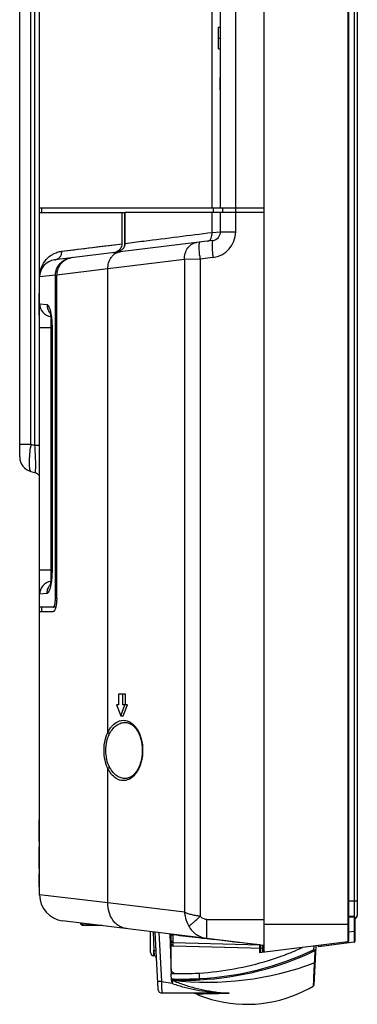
# Model space of a CAD drawing. Header units: millimetres. Extents: x -6054 to 364, y -1866 to 3094.
# Tile 352 of 360: x -2492 to -2414, y -33 to 194. Entities that reach past the tile are written whole.
import ezdxf

# ---------------------------------------------------------------- set-up
doc = ezdxf.new("R2010")
doc.units = ezdxf.units.MM
doc.header["$LTSCALE"] = 65.395
doc.layers.get('0').update_dxf_attribs({"linetype": 'CONTINUOUS'})

msp = doc.modelspace()

# ---------------------------------------------------------------- linework, layer by layer
at = {"linetype": 'Continuous'}
for p, q in [((-2435.85, 946.48), (-2435.85, -20.96)), ((-2416.43, 944.1), (-2416.43, -18.57)), ((-2416.25, 943.9), (-2416.25, -18.38)), ((-2414.95, 942.13), (-2414.95, -12.74)), ((-2414.25, 941.43), (-2414.25, -12.48)), ((-2445.85, 150.87), (-2445.85, 718.65)), ((-2447.8, 150.87), (-2447.8, 462.15)), ((-2442.34, 150.87), (-2442.34, 443.15)), ((-2492.25, 93.44), (-2492.25, 251.04)), ((-2489.66, 96.34), (-2489.66, 250.81)), ((-2488.73, 96.09), (-2488.73, 250.73)), ((-2487.65, 58.7), (-2487.65, 238.9)), ((-2446.35, 192.65), (-2445.85, 192.65)), ((-2446.35, 187.65), (-2446.35, 192.65)), ((-2446.35, 190.15), (-2445.85, 190.15)), ((-2446.35, 187.65), (-2445.85, 187.65)), ((-2435.85, 150.87), (-2487.65, 150.87)), ((-2487.15, 149.87), (-2487.15, 150.87)), ((-2447.5, 149.87), (-2447.5, 150.87)), ((-2445.35, 149.87), (-2445.35, 150.87)), ((-2442.28, 149.87), (-2442.28, 150.87)), ((-2487.65, 149.87), (-2467.96, 149.87)), ((-2487.65, 134.98), (-2487.65, 149.87)), ((-2468.55, 142.67), (-2468.55, 149.87)), ((-2467.96, 142.69), (-2467.96, 149.87)), ((-2435.85, 149.87), (-2467.91, 149.87)), ((-2467.91, 142.75), (-2467.91, 149.87)), ((-2447.8, 145.27), (-2447.8, 149.87)), ((-2445.85, 145.42), (-2445.85, 149.87)), ((-2442.34, 145.42), (-2442.34, 149.87)), ((-2447.61, 143.43), (-2484.14, 138.95)), ((-2447.8, 145.27), (-2445.85, 145.42)), ((-2445.85, 145.42), (-2442.34, 145.42)), ((-2482.48, 140.93), (-2468.55, 142.67)), ((-2467.96, 142.69), (-2467.91, 142.69)), ((-2467.96, 142.69), (-2467.91, 142.69)), ((-2454.18, 139.01), (-2471.87, 136.84)), ((-2450.58, 139.1), (-2454.18, 139.01)), ((-2454.18, 139.01), (-2454.18, -11.72)), ((-2447.61, 139.46), (-2450.58, 139.1)), ((-2450.58, 139.1), (-2450.58, -12.65)), ((-2471.87, 136.84), (-2483.7, 135.44)), ((-2471.87, 29.82), (-2471.87, 136.84)), ((-2483.99, 135.41), (-2487.65, 134.98)), ((-2483.99, 60.7), (-2483.99, 135.41)), ((-2483.7, 60.7), (-2483.7, 135.44)), ((-2487.75, 131.15), (-2487.65, 131.15)), ((-2487.75, 126.15), (-2487.75, 131.15)), ((-2487.75, 128.65), (-2487.65, 128.65)), ((-2487.65, 128.8), (-2485.93, 128.59)), ((-2487.65, 128.8), (-2487.64, 128.8)), ((-2487.64, 128.8), (-2487.55, 128.79)), ((-2487.75, 126.15), (-2487.65, 126.15)), ((-2485.01, 64.91), (-2485.01, 125.59)), ((-2484.77, 123.25), (-2487.65, 123.25)), ((-2484.86, 123.3), (-2484.86, 67.25)), ((-2484.77, 123.25), (-2484.77, 67.25)), ((-2492.25, 96.34), (-2489.66, 96.34)), ((-2489.66, 96.34), (-2488.73, 96.09)), ((-2487.65, 96.09), (-2488.73, 96.09)), ((-2489.66, 90.06), (-2488.73, 89.81)), ((-2484.77, 67.25), (-2487.65, 67.25)), ((-2485.93, 61.9), (-2487.65, 61.7)), ((-2483.7, 60.7), (-2483.99, 60.7)), ((-2484.01, 58.7), (-2487.65, 58.7)), ((-2487.65, 57.7), (-2487.65, 58.7)), ((-2487.65, 57.7), (-2484.52, 57.7)), ((-2487.65, -7.72), (-2487.65, 57.7)), ((-2487.15, 57.7), (-2487.15, 58.7)), ((-2467.84, 38.65), (-2469.4, 38.65)), ((-2469.4, 38.65), (-2469.4, 36.15)), ((-2468.44, 36.15), (-2468.44, 38.65)), ((-2467.84, 36.15), (-2467.84, 38.65)), ((-2469.4, 36.15), (-2469.88, 36.15)), ((-2469.88, 36.15), (-2468.92, 33.65)), ((-2468.92, 33.65), (-2467.96, 36.15)), ((-2467.36, 36.15), (-2468.44, 36.15)), ((-2468.32, 33.65), (-2467.36, 36.15)), ((-2468.92, 33.65), (-2468.32, 33.65)), ((-2471.87, -9.55), (-2471.87, 21.47)), ((-2487.75, 9.65), (-2487.65, 9.65)), ((-2487.75, 4.65), (-2487.75, 9.65)), ((-2487.75, 7.15), (-2487.65, 7.15)), ((-2487.75, 4.65), (-2487.65, 4.65)), ((-2487.75, 3.4), (-2487.65, 3.4)), ((-2487.75, -1.6), (-2487.75, 3.4)), ((-2487.75, 3.29), (-2487.65, 3.29)), ((-2487.75, 2.97), (-2487.65, 2.97)), ((-2487.75, 2.55), (-2487.65, 2.55)), ((-2487.75, 2.23), (-2487.65, 2.23)), ((-2487.75, 1.8), (-2487.65, 1.8)), ((-2487.75, 1.48), (-2487.65, 1.48)), ((-2487.75, 1.06), (-2487.65, 1.06)), ((-2487.75, 0.74), (-2487.65, 0.74)), ((-2487.75, 0.63), (-2487.65, 0.63)), ((-2487.75, -1.6), (-2487.65, -1.6)), ((-2487.75, -2.85), (-2487.65, -2.85)), ((-2487.75, -5.85), (-2487.75, -2.85)), ((-2487.75, -4.35), (-2487.65, -4.35)), ((-2487.75, -5.85), (-2487.65, -5.85)), ((-2471.87, -9.55), (-2487.65, -7.72)), ((-2454.18, -11.72), (-2471.87, -9.55)), ((-2414.25, -9.18), (-2416.25, -9.18)), ((-2449.02, -13.39), (-2435.85, -13.39)), ((-2449.02, -14.75), (-2449.02, -13.39)), ((-2415.13, -12.73), (-2416.25, -12.71)), ((-2415.16, -12.88), (-2416.25, -12.86)), ((-2415, -12.73), (-2415.13, -12.73)), ((-2414.85, -12.88), (-2414.99, -12.88)), ((-2414.99, -12.88), (-2414.99, -16.19)), ((-2414.85, -12.88), (-2414.85, -18.51)), ((-2435.85, -19.39), (-2482.38, -13.68)), ((-2478.15, -14.26), (-2478.15, -14.2)), ((-2477.65, -14.77), (-2477.65, -14.26)), ((-2474.2, -14.68), (-2477.65, -14.65)), ((-2473.19, -14.81), (-2477.65, -14.77)), ((-2449.02, -17.78), (-2449.02, -14.75)), ((-2416.25, -14.55), (-2435.85, -14.55)), ((-2414.99, -16.19), (-2416.25, -16.35)), ((-2414.85, -16.19), (-2414.99, -16.19)), ((-2416.43, -18.57), (-2436.85, -21.08)), ((-2436.85, -19.27), (-2436.85, -21.08)), ((-2436.6, -19.3), (-2436.6, -21.05)), ((-2436.1, -20.99), (-2436.1, -19.36)), ((-2414.98, -18.66), (-2423.25, -19.67)), ((-2414.98, -18.66), (-2423.25, -19.67)), ((-2423.25, -19.67), (-2423.25, -19.41)), ((-2422.61, -19.59), (-2422.61, -19.33)), ((-2416.71, -18.87), (-2416.71, -18.61)), ((-2416.25, -18.81), (-2416.25, -18.39)), ((-2416.25, -18.81), (-2416.25, -18.81))]:
    msp.add_line(p, q, dxfattribs=at)
at = {"color": 7, "linetype": 'Continuous'}
for p, q in [((-2449.02, -17.78), (-2449.02, -14.75)), ((-2462, -21), (-2462, -16.18)), ((-2461.39, -16.26), (-2461.25, -20.49)), ((-2461.39, -16.26), (-2461.25, -20.49)), ((-2460.99, -16.31), (-2460.3, -29.46)), ((-2460.07, -16.42), (-2459.48, -27.69)), ((-2457.57, -16.73), (-2457.25, -25.85)), ((-2457.25, -25.14), (-2457.25, -16.77)), ((-2456.76, -19.52), (-2456.76, -16.96)), ((-2436.69, -19.29), (-2456.76, -18.77)), ((-2435.85, -20.06), (-2456.76, -19.52)), ((-2436.69, -19.33), (-2437.07, -19.28)), ((-2436.66, -19.33), (-2436.69, -19.33)), ((-2436.66, -19.33), (-2436.69, -19.33)), ((-2435.85, -19.42), (-2436.66, -19.33)), ((-2424.3, -19.54), (-2424.35, -20.41)), ((-2424.35, -20.41), (-2424.23, -20.66)), ((-2423.81, -19.48), (-2424.28, -28.53)), ((-2423.25, -19.67), (-2423.25, -19.41)), ((-2422.61, -19.59), (-2422.61, -19.33)), ((-2461.25, -20.49), (-2461.18, -21.75)), ((-2461.25, -20.49), (-2461.18, -21.75)), ((-2461.25, -21.75), (-2461.25, -20.49)), ((-2461.18, -21.75), (-2461.25, -21.75)), ((-2457.16, -27.51), (-2457.25, -25.85)), ((-2456.56, -25.87), (-2457.03, -25.56)), ((-2451.71, -25.81), (-2451.66, -25.81)), ((-2450.68, -27.04), (-2450.74, -25.76)), ((-2450.68, -27.04), (-2450.66, -27.32)), ((-2459.48, -27.69), (-2456.94, -28.09)), ((-2456.92, -27.39), (-2456.91, -27.38)), ((-2445.91, -30.41), (-2459.3, -30.41)), ((-2445.91, -30.44), (-2445.88, -30.44))]:
    msp.add_line(p, q, dxfattribs=at)
at = {"linetype": 'Continuous'}
for points in [[(-2481.82, 141.01), (-2481.14, 141.1), (-2480.42, 141.19), (-2479.67, 141.28), (-2478.89, 141.38), (-2478.07, 141.48), (-2477.22, 141.59), (-2476.34, 141.7), (-2475.44, 141.81), (-2474.51, 141.92)], [(-2474.51, 141.92), (-2472.59, 142.16), (-2471.6, 142.29), (-2468.55, 142.67)], [(-2485.29, 126.86), (-2485.3, 126.86), (-2485.3, 126.86), (-2485.3, 126.86), (-2485.29, 126.85), (-2485.29, 126.84), (-2485.28, 126.82), (-2485.27, 126.8), (-2485.26, 126.77), (-2485.25, 126.74), (-2485.24, 126.7), (-2485.23, 126.66), (-2485.22, 126.61), (-2485.2, 126.56), (-2485.19, 126.5), (-2485.17, 126.43), (-2485.15, 126.36), (-2485.14, 126.28), (-2485.12, 126.2), (-2485.1, 126.11), (-2485.08, 126.01), (-2485.06, 125.91), (-2485.05, 125.8), (-2485.03, 125.69), (-2485.01, 125.57), (-2485, 125.45), (-2484.98, 125.33), (-2484.96, 125.2), (-2484.95, 125.06), (-2484.94, 124.93), (-2484.92, 124.79), (-2484.91, 124.65), (-2484.9, 124.5), (-2484.89, 124.36), (-2484.88, 124.21), (-2484.88, 124.06), (-2484.87, 123.91), (-2484.87, 123.76), (-2484.86, 123.61), (-2484.86, 123.45), (-2484.86, 123.3)], [(-2484.86, 67.25), (-2484.86, 67.2), (-2484.86, 67.05), (-2484.86, 66.9), (-2484.87, 66.74), (-2484.87, 66.59), (-2484.88, 66.44), (-2484.88, 66.29), (-2484.89, 66.14), (-2484.9, 65.99), (-2484.91, 65.84), (-2484.92, 65.7), (-2484.94, 65.56), (-2484.95, 65.43), (-2484.97, 65.29), (-2484.98, 65.16), (-2485, 65.04), (-2485.01, 64.91), (-2485.03, 64.8), (-2485.05, 64.68), (-2485.07, 64.58), (-2485.08, 64.47), (-2485.1, 64.38), (-2485.12, 64.29), (-2485.14, 64.21), (-2485.15, 64.13), (-2485.17, 64.07), (-2485.19, 64), (-2485.2, 63.94), (-2485.21, 63.89), (-2485.23, 63.85), (-2485.24, 63.8), (-2485.25, 63.77), (-2485.26, 63.73), (-2485.27, 63.71), (-2485.28, 63.68), (-2485.28, 63.66), (-2485.29, 63.65), (-2485.29, 63.64), (-2485.3, 63.63)], [(-2467.76, 32.11), (-2467.59, 32.09), (-2467.44, 32.07), (-2467.29, 32.04), (-2467.15, 32), (-2467, 31.95), (-2466.86, 31.89), (-2466.72, 31.82), (-2466.58, 31.74), (-2466.45, 31.66), (-2466.31, 31.57), (-2466.18, 31.48), (-2466.06, 31.37), (-2465.93, 31.26), (-2465.81, 31.15), (-2465.7, 31.02), (-2465.58, 30.9), (-2465.47, 30.76), (-2465.37, 30.62), (-2465.26, 30.48), (-2465.16, 30.33), (-2465.07, 30.18), (-2464.98, 30.02), (-2464.89, 29.86), (-2464.8, 29.7), (-2464.72, 29.53), (-2464.65, 29.36), (-2464.57, 29.18), (-2464.5, 29.01), (-2464.44, 28.83), (-2464.38, 28.65), (-2464.32, 28.46), (-2464.27, 28.28), (-2464.22, 28.09), (-2464.17, 27.9), (-2464.13, 27.71), (-2464.09, 27.52), (-2464.06, 27.33), (-2464.03, 27.14), (-2464, 26.94), (-2463.98, 26.75), (-2463.96, 26.55), (-2463.94, 26.36), (-2463.93, 26.16), (-2463.92, 25.97), (-2463.92, 25.77), (-2463.92, 25.65)], [(-2463.92, 25.65), (-2463.92, 25.53), (-2463.92, 25.33), (-2463.93, 25.14), (-2463.94, 24.94), (-2463.96, 24.75), (-2463.98, 24.55), (-2464, 24.36), (-2464.03, 24.16), (-2464.06, 23.97), (-2464.09, 23.78), (-2464.13, 23.59), (-2464.17, 23.4), (-2464.22, 23.21), (-2464.27, 23.02), (-2464.32, 22.84), (-2464.38, 22.65), (-2464.44, 22.47), (-2464.5, 22.29), (-2464.57, 22.11), (-2464.65, 21.94), (-2464.72, 21.77), (-2464.8, 21.6), (-2464.89, 21.44), (-2464.98, 21.28), (-2465.07, 21.12), (-2465.16, 20.97), (-2465.26, 20.82), (-2465.37, 20.67), (-2465.47, 20.54), (-2465.58, 20.4), (-2465.7, 20.27), (-2465.81, 20.15), (-2465.93, 20.04), (-2466.06, 19.92), (-2466.18, 19.82), (-2466.31, 19.72), (-2466.44, 19.63), (-2466.58, 19.55), (-2466.72, 19.48), (-2466.86, 19.41), (-2467, 19.35), (-2467.15, 19.3), (-2467.29, 19.26), (-2467.44, 19.23), (-2467.59, 19.2), (-2467.76, 19.19)]]:
    msp.add_lwpolyline(points, dxfattribs=at)
at = {"color": 7, "linetype": 'Continuous'}
msp.add_lwpolyline([(-2451.36, -30.64), (-2450.69, -30.92), (-2449.32, -31.41), (-2447.93, -31.84), (-2446.52, -32.21), (-2445.1, -32.5), (-2443.66, -32.72), (-2442.21, -32.88), (-2440.76, -32.96), (-2439.31, -32.98), (-2437.85, -32.92), (-2436.4, -32.79), (-2434.96, -32.59), (-2433.53, -32.33), (-2432.12, -31.99), (-2430.72, -31.59), (-2429.34, -31.11), (-2427.99, -30.58), (-2426.67, -29.97), (-2425.37, -29.31), (-2424.43, -28.77)], dxfattribs=at)
at = {"linetype": 'Continuous'}
for centre, radius, start, end in [((-2448.34, 145.42), 6, 277, 360), ((-2447.85, 145.42), 2, 277, 0), ((-2469.61, 142.75), 1.69, 357.2175, 359.9975), ((-2483.65, 134.98), 4, 97, 180), ((-2470.99, 143.33), 2.75, 276.9908, 291.6373), ((-2470.79, 143.12), 2.98, 309.386, 309.6393), ((-2418.5, 142.98), 32.31, 185.233, 186.9014), ((-2416.03, 143.29), 31.8, 185.2198, 186.9147), ((-2481.47, 134.98), 6.18, 177.8861, 180.0002), ((-2484.65, 128.8), 3, 180, 262.3054), ((-2482.95, 128.55), 2.97, 216.0475, 220.3247), ((-2441.79, 90.09), 48.27, 172.5569, 173.4765), ((-2488.75, 93.44), 3.5, 180, 255), ((-2489.25, 87.88), 2, 36.8545, 75), ((-2484.65, 61.7), 3, 97.6939, 180), ((-2482.95, 61.94), 2.97, 139.6755, 143.9525), ((-2481.65, -7.72), 6, 180, 263), ((-2481.65, -7.72), 6, 180, 263), ((-2415.62, -39.08), 26.21, 88.6172, 89.0017), ((-2415, -12.88), 0.15, 0.0001, 88.617), ((-2414.95, -12.48), 0.7, 278.2169, 0), ((-2477.65, -14.28), 0.493, 268.4484, 269.4995), ((-2416.45, -18.38), 0.2, 277, 0), ((-2415, -18.51), 0.15, 277, 0), ((-2415, -18.51), 0.15, 277, 0)]:
    msp.add_arc(centre, radius, start, end, dxfattribs=at)
at = {"color": 7, "linetype": 'Continuous'}
for centre, radius, start, end in [((-2456.75, -18.27), 0.5, 180, 268.5), ((-2456.75, -19.02), 0.5, 180, 268.5), ((-2454.27, 42.88), 70.01, 272.9439, 295.306), ((-2455, 42.65), 68.54, 292.87, 294.2001), ((-2461.25, -21), 0.75, 180, 270), ((-2461.18, -22.25), 0.5, 3, 90), ((-2454.26, 42.77), 70.18, 272.9428, 295.3385), ((-2455, 42.64), 68.53, 287.1531, 288.8255), ((-2455.02, 42.68), 68.58, 288.8253, 289.1359), ((-2455.03, 42.71), 68.61, 289.1361, 290.8397), ((-2455.03, 42.72), 68.62, 290.8397, 291.0038), ((-2455.03, 42.71), 68.61, 291.0038, 292.6693), ((-2455.01, 42.68), 68.58, 292.6694, 292.8701), ((-2063.17, -44.36), 361.64, 176.2364, 176.6787), ((-2448.79, 42.13), 70, 263.3281, 290.5603), ((-2454.99, 42.64), 68.53, 273.5568, 287.1463), ((-2456.75, -25.14), 0.5, 180, 236.3099), ((-2454.99, 42.6), 68.49, 268.1073, 272.7409), ((-2456.88, -27.08), 0.3, 183.0002, 265.2157), ((-2456.88, -27.09), 0.3, 183.0004, 263.3288), ((-2456.88, -27.18), 0.3, 182.9919, 247.9274), ((-2454.99, 42.74), 68.63, 272.7857, 273.5525), ((-2459.3, -29.41), 1, 183, 270), ((-2457.31, -27.03), 0.532, 306.5789, 317.2118), ((-2424.58, -28.51), 0.3, 300.7255, 357), ((-2452.52, -33.41), 3, 67.2416, 90)]:
    msp.add_arc(centre, radius, start, end, dxfattribs=at)
at = {"linetype": 'Continuous'}
for points, knots in [([(-2445.93, 179.65), (-2445.93, 180.21), (-2445.91, 181.03), (-2445.86, 182.11), (-2445.85, 182.63), (-2445.85, 182.88)], [0, 0, 0, 0, 0.519224, 0.766882, 1, 1, 1, 1]), ([(-2445.85, 176.42), (-2445.85, 176.67), (-2445.86, 177.19), (-2445.91, 178.26), (-2445.93, 179.09), (-2445.93, 179.65)], [0, 0, 0, 0, 0.233117, 0.480774, 1, 1, 1, 1]), ([(-2467.91, 142.75), (-2466.46, 142.93), (-2459.76, 143.76), (-2453.06, 144.61), (-2447.8, 145.27)], [0, 0, 0, 0, 0.215976, 1, 1, 1, 1]), ([(-2448.78, 143.29), (-2448.7, 143.3), (-2448.55, 143.34), (-2448.34, 143.48), (-2448.16, 143.67), (-2447.95, 144.02), (-2447.8, 144.57), (-2447.78, 145.03), (-2447.8, 145.27)], [0, 0, 0, 0, 0.094893, 0.195089, 0.304475, 0.42496, 0.697491, 1, 1, 1, 1]), ([(-2447.61, 143.43), (-2447.64, 143.43), (-2447.68, 143.37), (-2447.71, 143.29), (-2447.74, 143.19), (-2447.76, 143.07), (-2447.78, 142.86), (-2447.81, 142.36), (-2447.79, 141.52), (-2447.74, 140.8), (-2447.71, 140.4)], [0, 0, 0, 0, 0.031161, 0.056405, 0.089212, 0.129745, 0.177931, 0.296321, 0.610481, 1, 1, 1, 1]), ([(-2467.91, 142.66), (-2467.92, 142.53), (-2467.96, 142.27), (-2468.16, 141.78), (-2468.58, 141.26), (-2469.26, 140.85), (-2469.78, 140.71), (-2470.04, 140.68)], [0, 0, 0, 0, 0.125211, 0.250454, 0.49999, 0.749915, 1, 1, 1, 1]), ([(-2469.98, 140.77), (-2469.78, 140.85), (-2469.41, 141.05), (-2468.95, 141.49), (-2468.63, 142.04), (-2468.55, 142.46), (-2468.55, 142.67)], [0, 0, 0, 0, 0.250315, 0.500474, 0.750379, 1, 1, 1, 1]), ([(-2454.18, 139.01), (-2454.2, 139.49), (-2454.09, 140.44), (-2453.58, 141.51), (-2452.99, 142.19), (-2452.48, 142.58), (-2451.91, 142.86), (-2451.5, 142.95), (-2451.3, 142.98)], [0, 0, 0, 0, 0.268927, 0.525869, 0.648969, 0.76839, 0.884971, 1, 1, 1, 1]), ([(-2450.68, 140.03), (-2450.71, 140.43), (-2450.76, 141.15), (-2450.78, 142), (-2450.76, 142.49), (-2450.73, 142.7), (-2450.71, 142.83), (-2450.68, 142.93), (-2450.65, 143.01), (-2450.61, 143.06), (-2450.58, 143.07)], [0, 0, 0, 0, 0.38952, 0.70368, 0.822069, 0.870255, 0.910788, 0.943595, 0.968839, 1, 1, 1, 1]), ([(-2487.65, 135.2), (-2487.62, 135.9), (-2487.33, 137.28), (-2486.42, 138.77), (-2485.43, 139.71), (-2484.56, 140.29), (-2483.57, 140.72), (-2482.85, 140.89), (-2482.48, 140.93)], [0, 0, 0, 0, 0.250788, 0.492719, 0.614361, 0.738167, 0.865941, 1, 1, 1, 1]), ([(-2484.14, 138.95), (-2483.91, 138.97), (-2483.46, 139.12), (-2482.91, 139.58), (-2482.55, 140.21), (-2482.48, 140.69), (-2482.48, 140.93)], [0, 0, 0, 0, 0.244552, 0.492158, 0.744256, 1, 1, 1, 1]), ([(-2483.99, 135.41), (-2483.99, 135.9), (-2483.8, 136.89), (-2482.98, 138.16), (-2481.77, 139.07), (-2480.81, 139.36), (-2480.32, 139.42)], [0, 0, 0, 0, 0.249854, 0.499805, 0.749866, 1, 1, 1, 1]), ([(-2480.02, 139.45), (-2480.51, 139.39), (-2481.48, 139.1), (-2482.69, 138.2), (-2483.51, 136.93), (-2483.7, 135.93), (-2483.7, 135.44)], [0, 0, 0, 0, 0.250144, 0.500211, 0.750158, 1, 1, 1, 1]), ([(-2471.87, 136.84), (-2471.89, 137.32), (-2471.78, 138.27), (-2471.27, 139.34), (-2470.68, 140.02), (-2470.17, 140.41), (-2469.6, 140.69), (-2469.19, 140.78), (-2468.99, 140.81)], [0, 0, 0, 0, 0.268927, 0.525869, 0.648969, 0.76839, 0.884971, 1, 1, 1, 1]), ([(-2485.93, 128.59), (-2485.94, 128.28), (-2485.84, 127.64), (-2485.54, 127.06), (-2485.36, 126.8)], [0, 0, 0, 0, 0.501053, 1, 1, 1, 1]), ([(-2485.93, 128.59), (-2485.86, 128.58), (-2485.74, 128.5), (-2485.62, 128.34), (-2485.52, 128.16), (-2485.43, 127.94), (-2485.29, 127.56), (-2485.13, 126.99), (-2484.98, 126.19), (-2484.87, 125.28), (-2484.79, 124.29), (-2484.77, 123.6), (-2484.77, 123.25)], [0, 0, 0, 0, 0.041401, 0.070839, 0.107103, 0.150406, 0.200717, 0.321495, 0.466754, 0.632247, 0.812297, 1, 1, 1, 1]), ([(-2489.66, 90.06), (-2489.72, 90.08), (-2489.79, 90.18), (-2489.85, 90.35), (-2489.89, 90.53), (-2489.93, 90.76), (-2489.97, 91.16), (-2489.99, 91.75), (-2489.99, 92.55), (-2489.92, 93.85), (-2489.83, 94.87), (-2489.75, 95.57)], [0, 0, 0, 0, 0.033768, 0.060478, 0.094687, 0.136521, 0.185877, 0.306054, 0.452159, 0.619966, 1, 1, 1, 1]), ([(-2488.73, 89.81), (-2488.69, 89.8), (-2488.65, 89.89), (-2488.63, 89.97), (-2488.61, 90.08), (-2488.59, 90.25), (-2488.57, 90.5), (-2488.55, 90.81), (-2488.54, 91.18), (-2488.54, 91.59), (-2488.54, 92.05), (-2488.56, 92.75), (-2488.59, 93.68), (-2488.65, 94.87), (-2488.7, 95.68), (-2488.73, 96.09)], [0, 0, 0, 0, 0.019206, 0.029007, 0.041044, 0.071961, 0.112052, 0.161161, 0.218932, 0.284824, 0.358132, 0.438011, 0.613629, 0.803597, 1, 1, 1, 1]), ([(-2484.77, 67.25), (-2484.77, 66.9), (-2484.79, 66.21), (-2484.87, 65.21), (-2484.98, 64.3), (-2485.13, 63.51), (-2485.29, 62.94), (-2485.43, 62.56), (-2485.52, 62.34), (-2485.62, 62.16), (-2485.74, 62), (-2485.86, 61.91), (-2485.93, 61.9)], [0, 0, 0, 0, 0.187701, 0.367751, 0.533244, 0.678504, 0.799283, 0.849594, 0.892896, 0.92916, 0.958599, 1, 1, 1, 1]), ([(-2485.93, 61.9), (-2485.94, 62.22), (-2485.84, 62.86), (-2485.54, 63.44), (-2485.36, 63.69)], [0, 0, 0, 0, 0.501053, 1, 1, 1, 1]), ([(-2484.52, 58.7), (-2484.44, 58.7), (-2484.35, 58.8), (-2484.28, 58.93), (-2484.21, 59.07), (-2484.14, 59.29), (-2484.08, 59.59), (-2484.03, 59.93), (-2484, 60.31), (-2483.99, 60.56), (-2483.99, 60.7)], [0, 0, 0, 0, 0.114658, 0.158606, 0.209181, 0.329677, 0.473844, 0.63752, 0.815126, 1, 1, 1, 1]), ([(-2483.7, 60.7), (-2483.7, 60.34), (-2483.74, 59.66), (-2483.85, 58.99), (-2483.92, 58.69)], [0, 0, 0, 0, 0.534558, 1, 1, 1, 1]), ([(-2483.92, 58.69), (-2483.96, 58.55), (-2484.04, 58.3), (-2484.16, 58.01), (-2484.27, 57.85), (-2484.35, 57.76), (-2484.44, 57.71), (-2484.5, 57.7), (-2484.52, 57.7)], [0, 0, 0, 0, 0.363823, 0.648929, 0.761344, 0.854827, 0.932393, 1, 1, 1, 1]), ([(-2483.92, 58.73), (-2483.92, 58.72), (-2483.95, 58.71), (-2483.98, 58.7), (-2484.01, 58.7)], [0, 0, 0, 0, 0.273211, 1, 1, 1, 1]), ([(-2471.87, 29.82), (-2471.73, 30.11), (-2471.43, 30.64), (-2470.75, 31.53), (-2469.93, 32.2), (-2469.04, 32.54), (-2468.37, 32.64), (-2467.7, 32.57), (-2466.8, 32.28), (-2465.97, 31.66), (-2465.28, 30.81), (-2464.6, 29.68), (-2464, 27.94), (-2463.84, 26.44), (-2463.84, 25.65)], [0, 0, 0, 0, 0.069445, 0.132701, 0.242733, 0.292187, 0.339745, 0.387117, 0.43603, 0.544103, 0.606096, 0.674201, 0.828412, 1, 1, 1, 1]), ([(-2471.48, 29.53), (-2471.26, 29.95), (-2470.77, 30.69), (-2469.85, 31.54), (-2468.82, 32.04), (-2468.1, 32.13), (-2467.76, 32.11)], [0, 0, 0, 0, 0.295377, 0.553108, 0.783263, 1, 1, 1, 1]), ([(-2472.75, 25.65), (-2472.75, 26.4), (-2472.61, 27.83), (-2472.17, 29.21), (-2471.87, 29.82)], [0, 0, 0, 0, 0.524475, 1, 1, 1, 1]), ([(-2471.87, 29.82), (-2471.83, 29.75), (-2471.71, 29.63), (-2471.56, 29.56), (-2471.48, 29.53)], [0, 0, 0, 0, 0.469951, 1, 1, 1, 1]), ([(-2472.35, 25.65), (-2472.35, 26.35), (-2472.21, 27.69), (-2471.77, 28.96), (-2471.48, 29.53)], [0, 0, 0, 0, 0.524007, 1, 1, 1, 1]), ([(-2471.87, 21.47), (-2472.17, 22.09), (-2472.61, 23.46), (-2472.75, 24.9), (-2472.75, 25.65)], [0, 0, 0, 0, 0.475523, 1, 1, 1, 1]), ([(-2471.48, 21.77), (-2471.77, 22.33), (-2472.21, 23.61), (-2472.35, 24.95), (-2472.35, 25.65)], [0, 0, 0, 0, 0.47599, 1, 1, 1, 1]), ([(-2463.84, 25.65), (-2463.84, 24.86), (-2464, 23.35), (-2464.6, 21.62), (-2465.28, 20.49), (-2465.97, 19.64), (-2466.8, 19.02), (-2467.7, 18.72), (-2468.37, 18.66), (-2469.04, 18.75), (-2469.93, 19.1), (-2470.75, 19.76), (-2471.43, 20.65), (-2471.73, 21.19), (-2471.87, 21.47)], [0, 0, 0, 0, 0.171588, 0.3258, 0.393906, 0.455898, 0.563972, 0.612885, 0.660257, 0.707815, 0.757268, 0.867299, 0.930555, 1, 1, 1, 1]), ([(-2471.87, 21.47), (-2471.83, 21.54), (-2471.71, 21.66), (-2471.56, 21.74), (-2471.48, 21.77)], [0, 0, 0, 0, 0.469951, 1, 1, 1, 1]), ([(-2467.76, 19.19), (-2468.1, 19.17), (-2468.82, 19.26), (-2469.85, 19.75), (-2470.77, 20.6), (-2471.26, 21.35), (-2471.48, 21.77)], [0, 0, 0, 0, 0.216738, 0.446892, 0.704623, 1, 1, 1, 1]), ([(-2467.55, -15.5), (-2467.85, -15.46), (-2468.46, -15.32), (-2469.32, -14.91), (-2470.09, -14.32), (-2470.97, -13.3), (-2471.73, -11.69), (-2471.9, -10.27), (-2471.87, -9.55)], [0, 0, 0, 0, 0.115029, 0.23161, 0.351031, 0.474131, 0.731073, 1, 1, 1, 1]), ([(-2454.18, -11.72), (-2454.15, -12), (-2453.98, -13.1), (-2453.61, -14.18), (-2453.21, -14.91)], [0, 0, 0, 0, 0.25107, 1, 1, 1, 1]), ([(-2450.58, -12.65), (-2450.94, -12.6), (-2451.63, -12.49), (-2452.61, -12.29), (-2453.46, -12.05), (-2453.96, -11.84), (-2454.18, -11.72)], [0, 0, 0, 0, 0.292417, 0.563366, 0.801592, 1, 1, 1, 1]), ([(-2453.21, -14.91), (-2453.04, -14.8), (-2452.66, -14.53), (-2452.04, -14.02), (-2451.33, -13.38), (-2450.83, -12.9), (-2450.58, -12.65)], [0, 0, 0, 0, 0.172284, 0.407258, 0.689494, 1, 1, 1, 1]), ([(-2449.02, -13.39), (-2449.16, -13.39), (-2449.46, -13.34), (-2450.01, -13.13), (-2450.37, -12.86), (-2450.58, -12.65)], [0, 0, 0, 0, 0.249772, 0.500121, 1, 1, 1, 1]), ([(-2415.16, -12.88), (-2415.16, -12.86), (-2415.16, -12.82), (-2415.16, -12.78), (-2415.17, -12.75), (-2415.17, -12.74), (-2415.17, -12.73), (-2415.17, -12.73), (-2415.17, -12.73)], [0, 0, 0, 0, 0.378583, 0.699908, 0.823545, 0.916101, 0.97463, 1, 1, 1, 1]), ([(-2414.99, -12.88), (-2414.99, -12.86), (-2414.99, -12.83), (-2414.99, -12.78), (-2414.99, -12.76), (-2414.99, -12.74), (-2414.99, -12.74), (-2414.99, -12.73), (-2415, -12.73)], [0, 0, 0, 0, 0.378614, 0.699928, 0.823552, 0.9161, 0.974626, 1, 1, 1, 1]), ([(-2477.66, -14.77), (-2477.72, -14.77), (-2477.85, -14.74), (-2478.01, -14.63), (-2478.12, -14.46), (-2478.15, -14.33), (-2478.15, -14.26)], [0, 0, 0, 0, 0.250065, 0.500022, 0.74998, 1, 1, 1, 1]), ([(-2478.15, -14.26), (-2478.15, -14.32), (-2478.12, -14.42), (-2478, -14.55), (-2477.84, -14.63), (-2477.71, -14.65), (-2477.65, -14.65)], [0, 0, 0, 0, 0.219287, 0.457673, 0.720748, 1, 1, 1, 1]), ([(-2453.21, -14.91), (-2453, -15.3), (-2452.48, -16.03), (-2451.47, -16.9), (-2450.29, -17.51), (-2449.44, -17.72), (-2449.02, -17.78)], [0, 0, 0, 0, 0.254312, 0.505823, 0.754762, 1, 1, 1, 1]), ([(-2414.99, -16.19), (-2414.98, -16.43), (-2414.98, -16.84), (-2414.98, -17.4), (-2414.98, -17.77), (-2414.98, -18.01), (-2414.98, -18.15), (-2414.98, -18.27), (-2414.98, -18.37), (-2414.98, -18.46), (-2414.98, -18.53), (-2414.98, -18.58), (-2414.98, -18.61), (-2414.98, -18.62), (-2414.98, -18.64), (-2414.98, -18.65), (-2414.98, -18.65), (-2414.98, -18.66), (-2414.98, -18.66)], [0, 0, 0, 0, 0.285557, 0.506967, 0.672289, 0.738714, 0.796081, 0.845304, 0.887061, 0.92185, 0.950029, 0.971838, 0.980402, 0.987418, 0.99289, 0.996817, 0.99919, 1, 1, 1, 1])]:
    msp.add_open_spline(points, degree=3, knots=knots, dxfattribs=at)
msp.add_open_spline([(-2468.04, 142.09), (-2467.99, 142.28), (-2467.96, 142.49), (-2467.96, 142.69)], degree=3, dxfattribs=at)
at = {"color": 7, "linetype": 'Continuous'}
for points, knots in [([(-2453.21, -14.91), (-2453, -15.3), (-2452.48, -16.03), (-2451.47, -16.9), (-2450.29, -17.51), (-2449.44, -17.72), (-2449.02, -17.78)], [0, 0, 0, 0, 0.254312, 0.505823, 0.754762, 1, 1, 1, 1]), ([(-2457.25, -16.78), (-2457.25, -16.81), (-2457.22, -16.85), (-2457.17, -16.88), (-2457.08, -16.92), (-2456.94, -16.95), (-2456.83, -16.96), (-2456.76, -16.96)], [0, 0, 0, 0, 0.137382, 0.235876, 0.356546, 0.654729, 1, 1, 1, 1]), ([(-2456.76, -16.96), (-2456.77, -16.94), (-2456.78, -16.91), (-2456.79, -16.87), (-2456.8, -16.84), (-2456.8, -16.83), (-2456.81, -16.82), (-2456.81, -16.82), (-2456.81, -16.82)], [0, 0, 0, 0, 0.38704, 0.703893, 0.825634, 0.917566, 0.976315, 1, 1, 1, 1]), ([(-2449.03, -17.85), (-2449.67, -17.78), (-2452.25, -17.48), (-2454.83, -17.18), (-2456.76, -16.96)], [0, 0, 0, 0, 0.249834, 1, 1, 1, 1]), ([(-2436.77, -19.28), (-2437.73, -19.17), (-2441.82, -18.69), (-2445.91, -18.21), (-2449.03, -17.85)], [0, 0, 0, 0, 0.237177, 1, 1, 1, 1]), ([(-2424.35, -20.41), (-2424.28, -20.4), (-2424.19, -20.39), (-2424.08, -20.38), (-2424, -20.37), (-2423.94, -20.36), (-2423.9, -20.36), (-2423.87, -20.36), (-2423.86, -20.37), (-2423.86, -20.37)], [0, 0, 0, 0, 0.382376, 0.555127, 0.706507, 0.830332, 0.921762, 0.97782, 1, 1, 1, 1]), ([(-2423.86, -20.37), (-2423.86, -20.42), (-2423.89, -20.53), (-2423.98, -20.6), (-2424.03, -20.62)], [0, 0, 0, 0, 0.495898, 1, 1, 1, 1]), ([(-2461.25, -20.49), (-2461.19, -20.49), (-2461.06, -20.51), (-2460.9, -20.58), (-2460.79, -20.7), (-2460.75, -20.81), (-2460.75, -20.86)], [0, 0, 0, 0, 0.277779, 0.539535, 0.778383, 1, 1, 1, 1]), ([(-2424.23, -20.66), (-2424.2, -20.65), (-2424.15, -20.63), (-2424.1, -20.61), (-2424.03, -20.6), (-2424.03, -20.62)], [0, 0, 0, 0, 0.379897, 0.710179, 1, 1, 1, 1]), ([(-2424.2, -23.41), (-2424.22, -23.81), (-2424.26, -24.57), (-2424.32, -25.63), (-2424.35, -26.42), (-2424.37, -26.98), (-2424.38, -27.35), (-2424.4, -27.67), (-2424.4, -27.95), (-2424.41, -28.19), (-2424.42, -28.39), (-2424.42, -28.53), (-2424.42, -28.62), (-2424.43, -28.67), (-2424.43, -28.71), (-2424.43, -28.74), (-2424.43, -28.75), (-2424.43, -28.76), (-2424.43, -28.77), (-2424.43, -28.77)], [0, 0, 0, 0, 0.225328, 0.423549, 0.594396, 0.669326, 0.737078, 0.797491, 0.850386, 0.895577, 0.932876, 0.962107, 0.973647, 0.983114, 0.990492, 0.995771, 0.997621, 0.998943, 1, 1, 1, 1]), ([(-2424, -23.16), (-2424, -23.21), (-2424.05, -23.33), (-2424.15, -23.39), (-2424.2, -23.41)], [0, 0, 0, 0, 0.489667, 1, 1, 1, 1]), ([(-2457.18, -27.1), (-2457.18, -27.1), (-2457.18, -27.1), (-2457.18, -27.1), (-2457.17, -27.1), (-2457.17, -27.1), (-2457.17, -27.1)], [0, 0, 0, 0, 0.062502, 0.249787, 0.56232, 1, 1, 1, 1]), ([(-2457.17, -27.1), (-2457.1, -27.1), (-2456.89, -27.11), (-2456.47, -27.13), (-2455.85, -27.15), (-2454.69, -27.16), (-2452.94, -27.14), (-2451.47, -27.08), (-2450.68, -27.04)], [0, 0, 0, 0, 0.031114, 0.09619, 0.192881, 0.317745, 0.633589, 1, 1, 1, 1]), ([(-2459.48, -27.69), (-2459.54, -27.69), (-2459.66, -27.7), (-2459.83, -27.7), (-2459.99, -27.71), (-2460.12, -27.71), (-2460.23, -27.71), (-2460.31, -27.71), (-2460.35, -27.7), (-2460.37, -27.7), (-2460.38, -27.7), (-2460.39, -27.69), (-2460.39, -27.69)], [0, 0, 0, 0, 0.198754, 0.387524, 0.559626, 0.709368, 0.831612, 0.922269, 0.95481, 0.978483, 0.993278, 1, 1, 1, 1]), ([(-2459.48, -27.69), (-2459.48, -27.87), (-2459.49, -28.22), (-2459.48, -28.73), (-2459.47, -29.2), (-2459.45, -29.6), (-2459.43, -29.93), (-2459.39, -30.18), (-2459.36, -30.33), (-2459.33, -30.39), (-2459.31, -30.41), (-2459.3, -30.41)], [0, 0, 0, 0, 0.196358, 0.383738, 0.555383, 0.704997, 0.827214, 0.917931, 0.974751, 0.99065, 1, 1, 1, 1]), ([(-2456.94, -28.09), (-2456.97, -28.05), (-2457.02, -27.96), (-2457.11, -27.77), (-2457.16, -27.61), (-2457.16, -27.51)], [0, 0, 0, 0, 0.250565, 0.501111, 1, 1, 1, 1]), ([(-2456.99, -27.46), (-2456.11, -27.81), (-2454.32, -28.47), (-2451.58, -29.26), (-2449.26, -29.77), (-2447.38, -30.08), (-2446.44, -30.21), (-2445.96, -30.26)], [0, 0, 0, 0, 0.249936, 0.49995, 0.749959, 0.87498, 1, 1, 1, 1]), ([(-2456.85, -28.22), (-2456.86, -28.17), (-2456.88, -28.08), (-2456.91, -27.94), (-2456.93, -27.82), (-2456.95, -27.7), (-2456.97, -27.62), (-2456.98, -27.56), (-2456.98, -27.52), (-2456.99, -27.5), (-2456.99, -27.48), (-2456.99, -27.47), (-2456.99, -27.46), (-2456.99, -27.46)], [0, 0, 0, 0, 0.185135, 0.364369, 0.533026, 0.685682, 0.81572, 0.86996, 0.915753, 0.952236, 0.978709, 0.994635, 1, 1, 1, 1]), ([(-2456.91, -27.38), (-2456.91, -27.38), (-2456.91, -27.38), (-2456.9, -27.38), (-2456.89, -27.38), (-2456.87, -27.38), (-2456.83, -27.38), (-2456.78, -27.39), (-2456.71, -27.39), (-2456.63, -27.39), (-2456.53, -27.4), (-2456.37, -27.4), (-2456.14, -27.41), (-2455.83, -27.42), (-2455.46, -27.42), (-2455.05, -27.43), (-2454.6, -27.43), (-2453.92, -27.43), (-2453.01, -27.42), (-2451.86, -27.38), (-2451.06, -27.34), (-2450.66, -27.32)], [0, 0, 0, 0, 0.000398, 0.001392, 0.002989, 0.005187, 0.011383, 0.019966, 0.030911, 0.044188, 0.059766, 0.077603, 0.11987, 0.170569, 0.229201, 0.295191, 0.367895, 0.446609, 0.618997, 0.805805, 1, 1, 1, 1]), ([(-2456.85, -28.22), (-2455.98, -28.51), (-2454.2, -29.04), (-2451.49, -29.66), (-2448.74, -30.1), (-2446.9, -30.27), (-2445.97, -30.33)], [0, 0, 0, 0, 0.250032, 0.500179, 0.750263, 1, 1, 1, 1]), ([(-2451.36, -30.64), (-2451.36, -30.64), (-2451.36, -30.64), (-2451.35, -30.64), (-2451.33, -30.64), (-2451.31, -30.64), (-2451.27, -30.63), (-2451.22, -30.63), (-2451.13, -30.62), (-2450.99, -30.6), (-2450.82, -30.59), (-2450.61, -30.57), (-2450.35, -30.55), (-2450.04, -30.53), (-2449.5, -30.51), (-2448.64, -30.48), (-2447.38, -30.46), (-2446.44, -30.45), (-2445.91, -30.44)], [0, 0, 0, 0, 0.000629, 0.00252, 0.005683, 0.010137, 0.015907, 0.023027, 0.041501, 0.066011, 0.097169, 0.135766, 0.18278, 0.239379, 0.30689, 0.480201, 0.711543, 1, 1, 1, 1]), ([(-2445.97, -30.33), (-2445.97, -30.33), (-2445.97, -30.3), (-2445.97, -30.28), (-2445.96, -30.26)], [0, 0, 0, 0, 0.317548, 1, 1, 1, 1]), ([(-2445.97, -30.33), (-2445.97, -30.35), (-2445.96, -30.37), (-2445.95, -30.4), (-2445.92, -30.41), (-2445.91, -30.41)], [0, 0, 0, 0, 0.342258, 0.723735, 1, 1, 1, 1]), ([(-2445.97, -30.33), (-2445.8, -30.34), (-2445.1, -30.39), (-2444.41, -30.42), (-2443.89, -30.43)], [0, 0, 0, 0, 0.251126, 1, 1, 1, 1]), ([(-2445.96, -30.26), (-2445.79, -30.28), (-2445.1, -30.36), (-2444.41, -30.41), (-2443.89, -30.43)], [0, 0, 0, 0, 0.250419, 1, 1, 1, 1]), ([(-2443.89, -30.43), (-2444.06, -30.43), (-2444.73, -30.42), (-2445.41, -30.41), (-2445.91, -30.41)], [0, 0, 0, 0, 0.252259, 1, 1, 1, 1]), ([(-2445.88, -30.44), (-2445.72, -30.44), (-2445.06, -30.44), (-2444.39, -30.43), (-2443.89, -30.43)], [0, 0, 0, 0, 0.239705, 1, 1, 1, 1])]:
    msp.add_open_spline(points, degree=3, knots=knots, dxfattribs=at)
msp.add_open_spline([(-2456.85, -28.22), (-2456.88, -28.18), (-2456.91, -28.14), (-2456.94, -28.09)], degree=3, dxfattribs=at)

doc.saveas('drawing.dxf')
